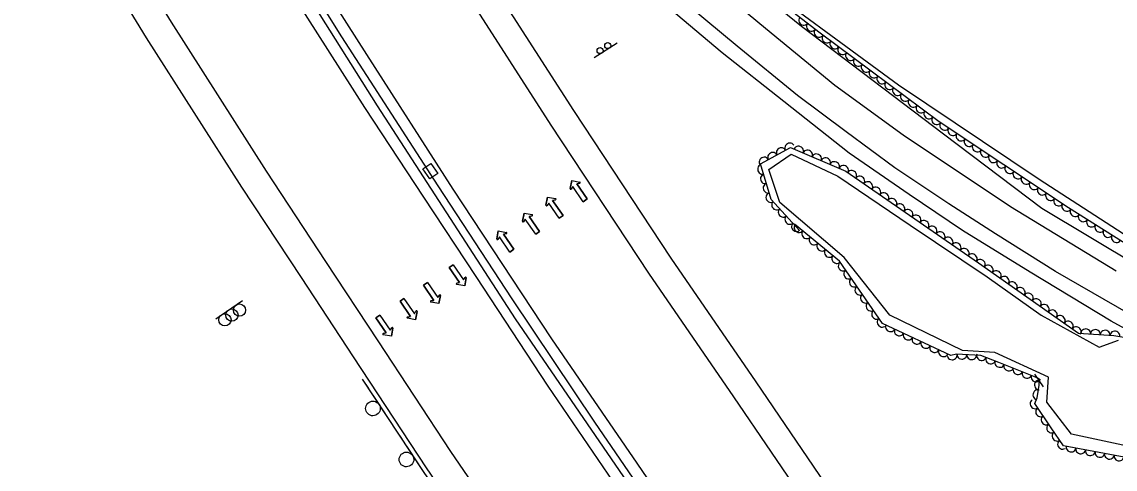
# Model space of a CAD drawing. Extents: x 1746719 to 1766531, y 631721 to 662391.
# Drawn here: x 1764475.4 to 1764923.1, y 632870.3 to 633053.3 of the extents above; entities that cross this region are included whole.
import ezdxf

# ---------------------------------------------------------------- set-up
doc = ezdxf.new("R2010")
doc.units = 0
for name, color, linetype in [('SURVEY - AERIAL SURVEY - Photo Control - Points - Elevations', 7, 'Continuous'), ('SURVEY - AERIAL SURVEY - Photo Control - Points - Locators', 7, 'Continuous'), ('SURVEY - AERIAL SURVEY - Photo Control - Points - Numbers', 7, 'Continuous'), ('SURVEY - AERIAL SURVEY - Photo Control with Text', 7, 'Continuous'), ('SURVEY - CENTERLINE - Preliminary Curve Text', 7, 'Continuous'), ('SURVEY - CONTROL - Grid', 7, 'Continuous')]:
    doc.layers.add(name, color=color, linetype=linetype)

msp = doc.modelspace()

# ---------------------------------------------------------------- linework, layer by layer
at = {"layer": 'SURVEY - AERIAL SURVEY - Photo Control - Points - Elevations'}
for points in [[(1764286.91, 633632.22), (1764324.36, 633555.72), (1764364.46, 633475.61), (1764397.7, 633413.21), (1764435.38, 633344.82), (1764469.06, 633284.69), (1764504.2, 633224.1), (1764542.48, 633159.48), (1764578.77, 633099.35), (1764616.47, 633039.95), (1764651.83, 632984.84), (1764692.24, 632923.64), (1764727.21, 632872.71), (1764758.15, 632827.22), (1764788.79, 632783.76), (1764825.53, 632732.1), (1764845.75, 632704.38)], [(1764831.69, 632702.44), (1764811.98, 632730.49), (1764779.64, 632775.81), (1764755.56, 632810.46), (1764723.74, 632856.23), (1764690.96, 632904.23), (1764661.37, 632949.17), (1764640.02, 632981.61), (1764615.9, 633018.34), (1764577.35, 633078.68), (1764534.79, 633147.94), (1764491.74, 633220.52), (1764453.8, 633286.81), (1764418.29, 633350.37), (1764381.37, 633418.77), (1764346.73, 633485.01), (1764310.57, 633557.37), (1764276.55, 633626.71)], [(1764777.7, 632695.9), (1764740.39, 632748.17), (1764716.15, 632783.07), (1764684.21, 632828.99), (1764651.09, 632877.5), (1764621.28, 632922.78), (1764599.91, 632955.24), (1764575.61, 632992.25), (1764536.68, 633053.19), (1764493.7, 633123.13), (1764450.26, 633196.35), (1764412.02, 633263.19), (1764376.22, 633327.26), (1764338.98, 633396.24), (1764291.02, 633487.95)], [(1764923.54, 632951.31), (1764880.2, 632977.66), (1764836.28, 633007), (1764808.31, 633027.34), (1764779.93, 633050.57), (1764748.43, 633076.77), (1764716.54, 633105.13), (1764683.83, 633136.33), (1764657.95, 633163.72), (1764631.88, 633193.34), (1764601.13, 633230.92), (1764563.3, 633279.03), (1764469.51, 633406.68)], [(1765405.55, 632796.71), (1765330.18, 632801.39), (1765276.68, 632810.4), (1765227.62, 632820.45), (1765175.33, 632835.88), (1765105.4, 632862.94), (1765045.31, 632890.6), (1764952.52, 632941.27), (1764893.1, 632976.98), (1764852.73, 633007.31), (1764794.71, 633051.44), (1764731.05, 633102.95), (1764684.95, 633147.06), (1764630.12, 633206.72), (1764589.37, 633257.76), (1764542.78, 633315.43), (1764515.94, 633356.98), (1764503.08, 633378.08)], [(1764503.63, 633321.19), (1764510.76, 633308.46), (1764545.61, 633248.38), (1764583.68, 633184.11), (1764619.58, 633124.62), (1764656.94, 633065.77), (1764692.06, 633011.03), (1764732.06, 632950.46), (1764766.84, 632899.8), (1764797.62, 632854.55), (1764827.96, 632811.5), (1764864.47, 632760.16), (1764900.35, 632710.98)], [(1764959.62, 632910.01), (1764921.46, 632930.83), (1764888.31, 632950.83), (1764860.6, 632967.99), (1764838.73, 632982.65), (1764814.17, 632999.54), (1764787.48, 633020.77), (1764762.15, 633040.6), (1764735.47, 633063.29), (1764703.72, 633091.96), (1764669.83, 633123.46), (1764608.32, 633194.08), (1764562.65, 633241.21)], [(1764562.65, 633241.21), (1764593.12, 633189.76), (1764628.94, 633130.41), (1764666.21, 633071.69), (1764701.28, 633017.03), (1764741.18, 632956.6), (1764775.93, 632906), (1764806.66, 632860.81), (1764836.94, 632817.85), (1764873.4, 632766.58), (1764909.24, 632717.46)], [(1764934.05, 632930.78), (1764898.68, 632951.21), (1764874.05, 632966.54), (1764854.92, 632978.88), (1764832.87, 632993.59), (1764812.88, 633008.27), (1764793.03, 633023.23), (1764768.3, 633043.37), (1764742.66, 633064.82), (1764715.84, 633088.23), (1764693.38, 633109.24), (1764672.75, 633129.17), (1764653.94, 633148.5), (1764634.82, 633168.9), (1764616.46, 633188.58), (1764597.44, 633210.2), (1764570.14, 633241.23)], [(1764764.15, 632694.23), (1764730.58, 632741.26), (1764706.3, 632776.22), (1764674.33, 632822.18), (1764641.12, 632870.82), (1764611.26, 632916.18), (1764589.88, 632948.65), (1764565.54, 632985.72), (1764526.51, 633046.82), (1764518.3, 633060.18)]]:
    msp.add_lwpolyline(points, dxfattribs=at)
at = {"layer": 'SURVEY - AERIAL SURVEY - Photo Control - Points - Locators'}
for p, q in [((1764699.93, 632985.08), (1764700.55, 632988.4)), ((1764700.55, 632988.4), (1764699.93, 632985.08)), ((1764700.55, 632988.4), (1764703.87, 632987.78)), ((1764700.55, 632988.4), (1764703.87, 632987.78)), ((1764701.05, 632985.93), (1764700.38, 632984.9)), ((1764701.05, 632985.93), (1764700.38, 632984.9)), ((1764705.3, 632979.73), (1764701.05, 632985.93)), ((1764705.3, 632979.73), (1764701.05, 632985.93)), ((1764703.88, 632987.3), (1764702.67, 632987.04)), ((1764702.67, 632987.04), (1764703.88, 632987.3)), ((1764702.67, 632987.04), (1764706.92, 632980.84)), ((1764706.92, 632980.84), (1764702.67, 632987.04)), ((1764690.02, 632978.29), (1764690.64, 632981.61)), ((1764690.64, 632981.61), (1764690.02, 632978.29)), ((1764691.13, 632979.14), (1764690.46, 632978.11)), ((1764691.13, 632979.14), (1764690.46, 632978.11)), ((1764690.64, 632981.61), (1764693.95, 632980.99)), ((1764690.64, 632981.61), (1764693.95, 632980.99)), ((1764695.39, 632972.93), (1764691.13, 632979.14)), ((1764695.39, 632972.93), (1764691.13, 632979.14)), ((1764693.96, 632980.5), (1764692.76, 632980.25)), ((1764692.76, 632980.25), (1764693.96, 632980.5)), ((1764692.76, 632980.25), (1764697.01, 632974.05)), ((1764697.01, 632974.05), (1764692.76, 632980.25)), ((1764706.92, 632980.84), (1764705.3, 632979.73)), ((1764705.3, 632979.73), (1764706.92, 632980.84)), ((1764680.43, 632971.72), (1764681.05, 632975.04)), ((1764681.05, 632975.04), (1764680.43, 632971.72)), ((1764681.05, 632975.04), (1764684.37, 632974.42)), ((1764681.05, 632975.04), (1764684.37, 632974.42)), ((1764681.55, 632972.57), (1764680.88, 632971.54)), ((1764681.55, 632972.57), (1764680.88, 632971.54)), ((1764685.8, 632966.37), (1764681.55, 632972.57)), ((1764685.8, 632966.37), (1764681.55, 632972.57)), ((1764684.38, 632973.94), (1764683.17, 632973.68)), ((1764683.17, 632973.68), (1764684.38, 632973.94)), ((1764683.17, 632973.68), (1764687.42, 632967.48)), ((1764687.42, 632967.48), (1764683.17, 632973.68)), ((1764697.01, 632974.05), (1764695.39, 632972.93)), ((1764695.39, 632972.93), (1764697.01, 632974.05)), ((1764669.85, 632964.47), (1764670.47, 632967.79)), ((1764670.47, 632967.79), (1764669.85, 632964.47)), ((1764670.47, 632967.79), (1764673.79, 632967.17)), ((1764670.47, 632967.79), (1764673.79, 632967.17)), ((1764673.8, 632966.69), (1764672.59, 632966.44)), ((1764672.59, 632966.44), (1764673.8, 632966.69)), ((1764672.59, 632966.44), (1764676.85, 632960.23)), ((1764676.85, 632960.23), (1764672.59, 632966.44)), ((1764687.42, 632967.48), (1764685.8, 632966.37)), ((1764685.8, 632966.37), (1764687.42, 632967.48)), ((1764670.97, 632965.32), (1764670.3, 632964.29)), ((1764670.97, 632965.32), (1764670.3, 632964.29)), ((1764675.22, 632959.12), (1764670.97, 632965.32)), ((1764675.22, 632959.12), (1764670.97, 632965.32)), ((1764676.85, 632960.23), (1764675.22, 632959.12)), ((1764675.22, 632959.12), (1764676.85, 632960.23)), ((1764650.41, 632952.8), (1764652.04, 632953.91)), ((1764652.04, 632953.91), (1764650.41, 632952.8)), ((1764654.67, 632946.59), (1764650.41, 632952.8)), ((1764650.41, 632952.8), (1764654.67, 632946.59)), ((1764652.04, 632953.91), (1764656.29, 632947.71)), ((1764652.04, 632953.91), (1764656.29, 632947.71)), ((1764656.29, 632947.71), (1764656.96, 632948.74)), ((1764656.29, 632947.71), (1764656.96, 632948.74)), ((1764657.41, 632948.56), (1764656.79, 632945.24)), ((1764656.79, 632945.24), (1764657.41, 632948.56)), ((1764639.84, 632945.55), (1764641.46, 632946.67)), ((1764641.46, 632946.67), (1764639.84, 632945.55)), ((1764644.09, 632939.35), (1764639.84, 632945.55)), ((1764639.84, 632945.55), (1764644.09, 632939.35)), ((1764641.46, 632946.67), (1764645.71, 632940.46)), ((1764641.46, 632946.67), (1764645.71, 632940.46)), ((1764653.46, 632946.34), (1764654.67, 632946.59)), ((1764654.67, 632946.59), (1764653.46, 632946.34)), ((1764656.79, 632945.24), (1764653.47, 632945.86)), ((1764656.79, 632945.24), (1764653.47, 632945.86)), ((1764630.25, 632938.99), (1764631.88, 632940.1)), ((1764631.88, 632940.1), (1764630.25, 632938.99)), ((1764634.5, 632932.78), (1764630.25, 632938.99)), ((1764630.25, 632938.99), (1764634.5, 632932.78)), ((1764631.88, 632940.1), (1764636.13, 632933.89)), ((1764631.88, 632940.1), (1764636.13, 632933.89)), ((1764642.88, 632939.09), (1764644.09, 632939.35)), ((1764644.09, 632939.35), (1764642.88, 632939.09)), ((1764645.71, 632940.46), (1764646.38, 632941.49)), ((1764645.71, 632940.46), (1764646.38, 632941.49)), ((1764646.83, 632941.31), (1764646.21, 632937.99)), ((1764646.21, 632937.99), (1764646.83, 632941.31)), ((1764636.13, 632933.89), (1764636.8, 632934.93)), ((1764636.13, 632933.89), (1764636.8, 632934.93)), ((1764637.25, 632934.74), (1764636.62, 632931.43)), ((1764636.62, 632931.43), (1764637.25, 632934.74)), ((1764646.21, 632937.99), (1764642.89, 632938.61)), ((1764646.21, 632937.99), (1764642.89, 632938.61)), ((1764620.34, 632932.19), (1764621.96, 632933.31)), ((1764621.96, 632933.31), (1764620.34, 632932.19)), ((1764624.59, 632925.99), (1764620.34, 632932.19)), ((1764620.34, 632932.19), (1764624.59, 632925.99)), ((1764621.96, 632933.31), (1764626.21, 632927.1)), ((1764621.96, 632933.31), (1764626.21, 632927.1)), ((1764633.3, 632932.53), (1764634.5, 632932.78)), ((1764634.5, 632932.78), (1764633.3, 632932.53)), ((1764636.62, 632931.43), (1764633.31, 632932.05)), ((1764636.62, 632931.43), (1764633.31, 632932.05)), ((1764623.39, 632925.73), (1764624.59, 632925.99)), ((1764624.59, 632925.99), (1764623.39, 632925.73)), ((1764626.21, 632927.1), (1764626.88, 632928.13)), ((1764626.21, 632927.1), (1764626.88, 632928.13)), ((1764627.33, 632927.95), (1764626.71, 632924.63)), ((1764626.71, 632924.63), (1764627.33, 632927.95)), ((1764626.71, 632924.63), (1764623.39, 632925.25)), ((1764626.71, 632924.63), (1764623.39, 632925.25))]:
    msp.add_line(p, q, dxfattribs=at)
for points in [[(1765420.59, 632799.81), (1765352.54, 632801.36), (1765306.68, 632807.82), (1765224.24, 632823.91), (1765146.28, 632851.08), (1765064.26, 632886.58), (1764971.89, 632937.15), (1764891.98, 632988.83), (1764834.38, 633027.43), (1764768.22, 633076.12), (1764713.93, 633122.52), (1764646.51, 633193.22), (1764650.11, 633212.47), (1764635.34, 633243.35), (1764619.24, 633269.36), (1764613.9, 633275.29)], [(1764933.87, 632878.5), (1764905.14, 632884.63), (1764895.11, 632897.63), (1764895.75, 632907.93), (1764873.77, 632917.98), (1764860.59, 632918.79), (1764830.78, 632933.25), (1764812.13, 632956.83), (1764785.74, 632979.35), (1764781.31, 632992.91), (1764790.47, 632999.24), (1764809.54, 632990.16), (1764839.14, 632970.15), (1764870.63, 632948.96), (1764892.77, 632933.22), (1764916.54, 632920.19), (1764924.4, 632923.1)]]:
    msp.add_lwpolyline(points, dxfattribs=at)
for centre, start, end in [((1764700.17, 632985.03), 169.4167, 326.9099), ((1764700.17, 632985.03), 169.4167, 326.9099), ((1764703.82, 632987.54), 281.9685, 79.4167), ((1764703.82, 632987.54), 281.9685, 79.4167), ((1764693.91, 632980.74), 281.9685, 79.4167), ((1764693.91, 632980.74), 281.9685, 79.4167), ((1764690.26, 632978.24), 169.4167, 326.9099), ((1764690.26, 632978.24), 169.4167, 326.9099), ((1764680.67, 632971.67), 169.4167, 326.9099), ((1764680.67, 632971.67), 169.4167, 326.9099), ((1764684.32, 632974.18), 281.9685, 79.4167), ((1764684.32, 632974.18), 281.9685, 79.4167), ((1764673.75, 632966.93), 281.9685, 79.4167), ((1764673.75, 632966.93), 281.9685, 79.4167), ((1764670.1, 632964.43), 169.4167, 326.9099), ((1764670.1, 632964.43), 169.4167, 326.9099), ((1764657.16, 632948.6), 349.4167, 146.9099), ((1764657.16, 632948.6), 349.4167, 146.9099), ((1764653.51, 632946.1), 101.9685, 259.4167), ((1764653.51, 632946.1), 101.9685, 259.4167), ((1764642.94, 632938.85), 101.9685, 259.4167), ((1764642.94, 632938.85), 101.9685, 259.4167), ((1764646.59, 632941.36), 349.4167, 146.9099), ((1764646.59, 632941.36), 349.4167, 146.9099), ((1764637, 632934.79), 349.4167, 146.9099), ((1764637, 632934.79), 349.4167, 146.9099), ((1764633.35, 632932.29), 101.9685, 259.4167), ((1764633.35, 632932.29), 101.9685, 259.4167), ((1764623.44, 632925.49), 101.9685, 259.4167), ((1764623.44, 632925.49), 101.9685, 259.4167), ((1764627.09, 632928), 349.4167, 146.9099), ((1764627.09, 632928), 349.4167, 146.9099)]:
    msp.add_arc(centre, 0.246, start, end, dxfattribs=at)
at = {"layer": 'SURVEY - AERIAL SURVEY - Photo Control - Points - Numbers'}
for points in [[(1764283.41, 633629.46), (1764296.35, 633602.51), (1764334.35, 633526.38), (1764369.12, 633457.05), (1764408.67, 633383.28), (1764437.22, 633331.71), (1764463.82, 633284.24), (1764490.85, 633237.46), (1764535.54, 633161.37), (1764569.37, 633106.49), (1764606.28, 633047.19), (1764645.68, 632986.22), (1764676.08, 632939.9), (1764709.83, 632889.53), (1764732.42, 632856.58), (1764758.21, 632819.17), (1764787.18, 632777.39), (1764806.45, 632750.71), (1764840.69, 632703.63)], [(1764837.81, 632703.35), (1764810.72, 632740.31), (1764770.99, 632796.4), (1764726.66, 632860.1), (1764677.61, 632931.8), (1764621.09, 633019), (1764574.03, 633093.64), (1764526.02, 633172.29), (1764474.29, 633260.27), (1764434.46, 633331.05), (1764406.76, 633381.58), (1764368.12, 633452.62), (1764325.13, 633538.21), (1764281.43, 633628.12)], [(1764614.81, 632907.15), (1764639.46, 632869.71), (1764672.68, 632821.05), (1764704.65, 632775.08), (1764728.95, 632740.11), (1764761.89, 632693.95)], [(1764614.81, 632907.15), (1764617.4, 632903.22)], [(1764619.16, 632900.55), (1764624.21, 632892.86)], [(1764625.97, 632890.19), (1764628.56, 632886.27)], [(1764628.56, 632886.27), (1764631.14, 632882.34)], [(1764632.9, 632879.67), (1764637.96, 632871.98)]]:
    msp.add_lwpolyline(points, dxfattribs=at)
for centre in [(1764619.16, 632895.09), (1764632.9, 632874.21)]:
    msp.add_arc(centre, 3, 146.6275, 146.6135, dxfattribs=at)
at = {"layer": 'SURVEY - AERIAL SURVEY - Photo Control with Text'}
for points in [[(1765421.97, 632798.07), (1765349.97, 632800.91), (1765276.72, 632812.18), (1765214.84, 632825.79), (1765152.86, 632846.61), (1765089.11, 632873.35), (1765016.1, 632908.74), (1764961.81, 632940.76), (1764903.95, 632977.24), (1764850.97, 633012.42), (1764802.27, 633048.67), (1764748.05, 633090.52), (1764703.67, 633131.64), (1764646.25, 633191), (1764640.08, 633203.27), (1764641.2, 633222.14), (1764617.56, 633262.33), (1764604.44, 633282.31), (1764595.81, 633316.48), (1764603.61, 633330.78)], [(1764793.84, 632968), (1764782.2, 632980.66), (1764777.93, 632995.28), (1764790.08, 633001.97), (1764812.82, 632992.23), (1764867.11, 632954.7), (1764908.11, 632925.96), (1764922.59, 632924.95), (1764930.06, 632923.7), (1764950.01, 632913.91), (1765002.14, 632886.38), (1765067.3, 632853.88), (1765118.03, 632830.56), (1765171.36, 632809.82), (1765229.12, 632790.58), (1765287.61, 632773.65), (1765303.5, 632750.65), (1765303.15, 632741.87), (1765286.32, 632729.03), (1765268.97, 632724.98), (1765183.81, 632703.05), (1765052.93, 632688.94)], [(1764933.26, 632873.94), (1764901.9, 632879.73), (1764896.85, 632887.21), (1764890.13, 632897.06), (1764891.1, 632899.51), (1764891.94, 632904.64), (1764891.93, 632907.27), (1764889.8, 632908.23), (1764875.47, 632913.95), (1764868.1, 632916.75), (1764858.13, 632917.3), (1764855.79, 632916.77), (1764827.86, 632929.92), (1764810.21, 632955.41), (1764791.83, 632970.53)], [(1764893.79, 632904.01), (1764890.21, 632909.14)]]:
    msp.add_lwpolyline(points, dxfattribs=at)
for centre, major_axis in [((1764795.48, 633053.91), (-1.58, 1.22)), ((1764798.65, 633051.47), (-1.58, 1.22)), ((1764801.82, 633049.02), (-1.58, 1.22)), ((1764805.02, 633046.63), (-1.6, 1.19)), ((1764808.23, 633044.24), (-1.6, 1.19)), ((1764811.44, 633041.85), (-1.6, 1.19)), ((1764814.65, 633039.46), (-1.6, 1.19)), ((1764817.85, 633037.07), (-1.6, 1.19)), ((1764821.06, 633034.68), (-1.6, 1.19)), ((1764824.27, 633032.3), (-1.6, 1.19)), ((1764827.48, 633029.91), (-1.6, 1.19)), ((1764830.69, 633027.52), (-1.6, 1.19)), ((1764833.9, 633025.13), (-1.6, 1.19)), ((1764837.11, 633022.74), (-1.6, 1.19)), ((1764840.31, 633020.35), (-1.6, 1.19)), ((1764843.52, 633017.96), (-1.6, 1.19)), ((1764846.73, 633015.58), (-1.6, 1.19)), ((1764849.94, 633013.19), (-1.6, 1.19)), ((1764853.23, 633010.92), (-1.67, 1.11)), ((1764856.57, 633008.7), (-1.67, 1.11)), ((1764859.9, 633006.49), (-1.67, 1.11)), ((1764786.32, 632999.9), (1.75, 0.97)), ((1764789.82, 633001.83), (1.75, 0.97)), ((1764793.48, 633000.52), (1.84, -0.79)), ((1764863.23, 633004.28), (-1.67, 1.11)), ((1764866.56, 633002.07), (-1.67, 1.11)), ((1764779.31, 632996.04), (1.75, 0.97)), ((1764782.81, 632997.97), (1.75, 0.97)), ((1764797.16, 632998.94), (1.84, -0.79)), ((1764800.84, 632997.37), (1.84, -0.79)), ((1764804.51, 632995.79), (1.84, -0.79)), ((1764869.89, 632999.85), (-1.67, 1.11)), ((1764873.23, 632997.64), (-1.67, 1.11)), ((1764778.61, 632992.95), (-0.56, 1.92)), ((1764808.19, 632994.22), (1.84, -0.79)), ((1764811.87, 632992.64), (1.84, -0.79)), ((1764815.26, 632990.55), (1.65, -1.14)), ((1764876.56, 632995.43), (-1.67, 1.11)), ((1764879.89, 632993.22), (-1.67, 1.11)), ((1764779.74, 632989.11), (-0.56, 1.92)), ((1764818.55, 632988.27), (1.65, -1.14)), ((1764821.84, 632986), (1.65, -1.14)), ((1764883.22, 632991), (-1.67, 1.11)), ((1764886.56, 632988.79), (-1.67, 1.11)), ((1764780.86, 632985.27), (-0.56, 1.92)), ((1764825.13, 632983.72), (1.65, -1.14)), ((1764828.42, 632981.45), (1.65, -1.14)), ((1764889.89, 632986.58), (-1.67, 1.11)), ((1764893.22, 632984.37), (-1.67, 1.11)), ((1764781.98, 632981.43), (-0.56, 1.92)), ((1764784.37, 632978.31), (-1.35, 1.47)), ((1764831.71, 632979.17), (1.65, -1.14)), ((1764835, 632976.9), (1.65, -1.14)), ((1764896.55, 632982.15), (-1.67, 1.11)), ((1764899.88, 632979.94), (-1.67, 1.11)), ((1764787.07, 632975.36), (-1.35, 1.47)), ((1764838.29, 632974.63), (1.65, -1.14)), ((1764903.22, 632977.73), (-1.67, 1.11)), ((1764906.59, 632975.58), (-1.69, 1.07)), ((1764789.78, 632972.42), (-1.35, 1.47)), ((1764792.49, 632969.48), (-1.35, 1.47)), ((1764793.6, 632969.07), (-1.54, 1.27)), ((1764841.58, 632972.35), (1.65, -1.14)), ((1764844.87, 632970.08), (1.65, -1.14)), ((1764909.97, 632973.44), (-1.69, 1.07)), ((1764913.36, 632971.31), (-1.69, 1.07)), ((1764916.74, 632969.18), (-1.69, 1.07)), ((1764796.69, 632966.53), (-1.54, 1.27)), ((1764848.16, 632967.8), (1.65, -1.14)), ((1764851.45, 632965.53), (1.65, -1.14)), ((1764920.12, 632967.04), (-1.69, 1.07)), ((1764923.51, 632964.91), (-1.69, 1.07)), ((1764799.78, 632963.99), (-1.54, 1.27)), ((1764802.87, 632961.45), (-1.54, 1.27)), ((1764854.74, 632963.25), (1.65, -1.14)), ((1764858.03, 632960.98), (1.65, -1.14)), ((1764805.96, 632958.91), (-1.54, 1.27)), ((1764809.05, 632956.37), (-1.54, 1.27)), ((1764861.32, 632958.7), (1.65, -1.14)), ((1764864.61, 632956.43), (1.65, -1.14)), ((1764811.63, 632953.36), (-1.14, 1.64)), ((1764867.9, 632954.15), (1.64, -1.15)), ((1764871.17, 632951.85), (1.64, -1.15)), ((1764813.9, 632950.07), (-1.14, 1.64)), ((1764816.18, 632946.78), (-1.14, 1.64)), ((1764874.45, 632949.56), (1.64, -1.15)), ((1764877.72, 632947.26), (1.64, -1.15)), ((1764818.46, 632943.49), (-1.14, 1.64)), ((1764881, 632944.96), (1.64, -1.15)), ((1764884.27, 632942.67), (1.64, -1.15)), ((1764820.74, 632940.2), (-1.14, 1.64)), ((1764887.55, 632940.37), (1.64, -1.15)), ((1764890.83, 632938.08), (1.64, -1.15)), ((1764823.01, 632936.92), (-1.14, 1.64)), ((1764825.29, 632933.63), (-1.14, 1.64)), ((1764894.1, 632935.78), (1.64, -1.15)), ((1764897.38, 632933.49), (1.64, -1.15)), ((1764827.57, 632930.34), (-1.14, 1.64)), ((1764900.65, 632931.19), (1.64, -1.15)), ((1764903.93, 632928.89), (1.64, -1.15)), ((1764831.01, 632928.43), (-1.81, 0.85)), ((1764834.63, 632926.73), (-1.81, 0.85)), ((1764838.25, 632925.02), (-1.81, 0.85)), ((1764907.2, 632926.6), (1.64, -1.15)), ((1764911, 632925.76), (2, -0.14)), ((1764914.99, 632925.48), (2, -0.14)), ((1764918.98, 632925.2), (2, -0.14)), ((1764922.96, 632924.88), (1.97, -0.33)), ((1764841.87, 632923.32), (-1.81, 0.85)), ((1764845.49, 632921.62), (-1.81, 0.85)), ((1764849.11, 632919.91), (-1.81, 0.85)), ((1764852.73, 632918.21), (-1.81, 0.85)), ((1764856.39, 632916.9), (-1.95, -0.44)), ((1764860.34, 632917.17), (-2, 0.11)), ((1764864.34, 632916.95), (-2, 0.11)), ((1764868.32, 632916.67), (-1.87, 0.71)), ((1764872.06, 632915.25), (-1.87, 0.71)), ((1764875.79, 632913.82), (-1.86, 0.74)), ((1764879.51, 632912.34), (-1.86, 0.74)), ((1764883.22, 632910.86), (-1.86, 0.74)), ((1764886.94, 632909.38), (-1.86, 0.74)), ((1764890.64, 632907.86), (-1.82, 0.83)), ((1764891.94, 632904.68), (-0.01, 2)), ((1764890.2, 632896.96), (-1.13, 1.65)), ((1764891.3, 632900.74), (0.32, 1.97)), ((1764892.45, 632893.66), (-1.13, 1.65)), ((1764894.71, 632890.35), (-1.13, 1.65)), ((1764896.96, 632887.05), (-1.12, 1.66)), ((1764899.2, 632883.73), (-1.12, 1.66)), ((1764901.44, 632880.42), (-1.12, 1.66)), ((1764905.02, 632879.16), (-1.97, 0.36)), ((1764908.95, 632878.43), (-1.97, 0.36)), ((1764912.89, 632877.7), (-1.97, 0.36)), ((1764916.82, 632876.98), (-1.97, 0.36)), ((1764920.76, 632876.25), (-1.97, 0.36)), ((1764924.69, 632875.52), (-1.97, 0.36))]:
    msp.add_ellipse(centre, major_axis=major_axis, ratio=0.940188, start_param=0, end_param=3.141593, dxfattribs=at)
at = {"layer": 'SURVEY - CENTERLINE - Preliminary Curve Text'}
msp.add_line((1764642.65, 632992.24), (1764642.65, 632992.24), dxfattribs=at)
msp.add_lwpolyline([(1764639.58, 632993.17), (1764642.89, 632995.43), (1764645.71, 632991.3), (1764642.4, 632989.05), (1764639.58, 632993.17)], dxfattribs=at)
at = {"layer": 'SURVEY - CONTROL - Grid'}
for p, q in [((1764719.22, 633044.67), (1764709.82, 633038.58)), ((1764554.8, 632931.8), (1764565.79, 632939.3)), ((1764554.8, 632931.8), (1764565.79, 632939.3)), ((1764564.53, 632935.35), (1764564.53, 632935.35)), ((1764564.53, 632935.35), (1764564.53, 632935.35)), ((1764558.56, 632931.35), (1764558.56, 632931.35)), ((1764558.56, 632931.35), (1764558.56, 632931.35)), ((1764561.43, 632933.31), (1764561.43, 632933.31)), ((1764561.43, 632933.31), (1764561.43, 632933.31))]:
    msp.add_line(p, q, dxfattribs=at)
for centre, radius in [((1764712.2, 633041.58), 1.25), ((1764715.34, 633043.62), 1.25), ((1764561.44, 632933.33), 2.5), ((1764561.44, 632933.33), 2.5), ((1764564.53, 632935.37), 2.5), ((1764564.53, 632935.37), 2.5), ((1764558.57, 632931.37), 2.5), ((1764558.57, 632931.37), 2.5)]:
    msp.add_circle(centre, radius, dxfattribs=at)

doc.saveas('drawing.dxf')
